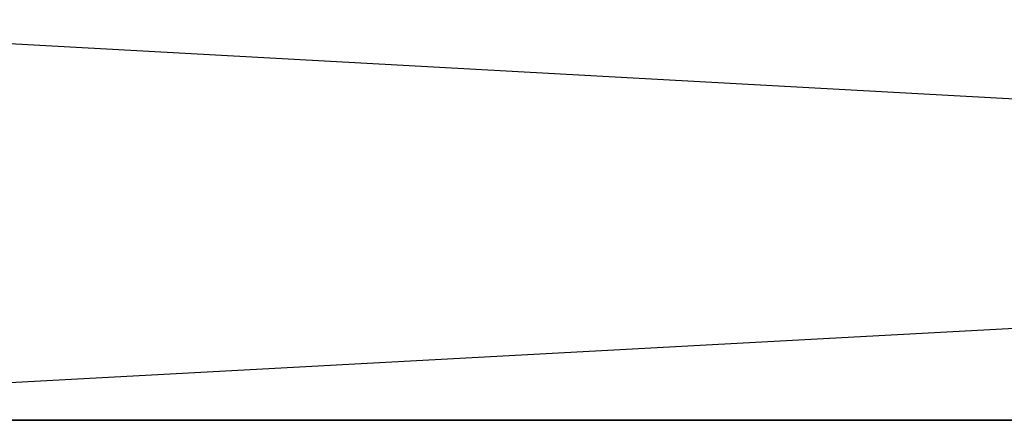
# Model space of a CAD drawing. Header units: centimetres. Extents: x 0.1 to 26.3, y 0 to 13.2.
# Tile 402 of 656: x 3.07692 to 3.08172, y 13.24073 to 13.24269. Entities that reach past the tile are written whole.
import ezdxf

# ---------------------------------------------------------------- set-up
doc = ezdxf.new("R2010")
doc.units = ezdxf.units.CM
doc.header["$LTSCALE"] = 2.54
doc.layers.get('0').update_dxf_attribs({"true_color": 0xff5454})

# ---------------------------------------------------------------- blocks, each defined once
blk = doc.blocks.new('Pojemnik na r_czniki papierowe CRESTO.STL')
at = {"color": 0}
for p, q in [((3.1103518, 13.2427338, 28.3613708), (3.073513, 13.2407333, 28.3626495)), ((3.1103518, 13.2427338, 18.0613708), (3.073513, 13.2407333, 18.0626495)), ((3.0739388, 13.2427338, 29.3345276), (3.1101383, 13.2407333, 29.3414764)), ((3.0739388, 13.2427338, 19.0345276), (3.1101383, 13.2407333, 19.041478)), ((3.1101383, 13.2407333, 29.3414764), (3.073513, 13.2407333, 29.3373505)), ((3.073513, 13.2407333, 28.3626495), (3.1101383, 13.2407333, 28.3585236)), ((3.1101383, 13.2407333, 19.041478), (3.073513, 13.2407333, 19.0373505)), ((3.073513, 13.2407333, 18.0626495), (3.1101383, 13.2407333, 18.058522))]:
    blk.add_line(p, q, dxfattribs=at)

msp = doc.modelspace()

# ---------------------------------------------------------------- block references
at = {"color": 0}
msp.add_blockref('Pojemnik na r_czniki papierowe CRESTO.STL', (0, 0), dxfattribs=at)

doc.saveas('drawing.dxf')
